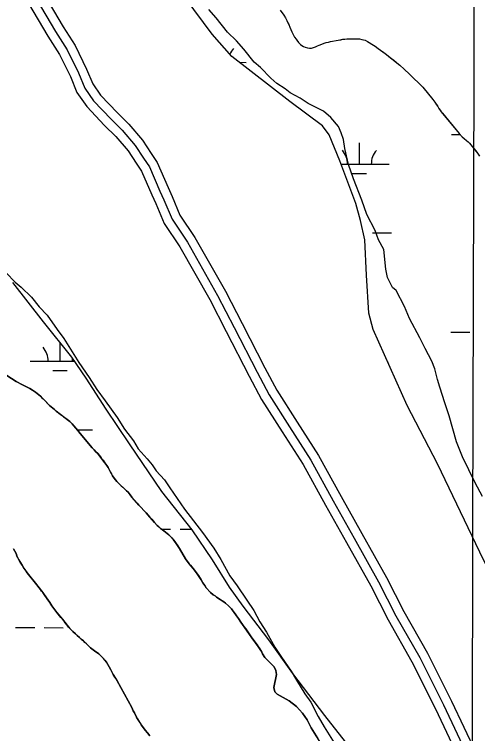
# Model space of a CAD drawing. Extents: x 3161665 to 3199565, y 885729 to 911164.
# Drawn here: x 3186016 to 3186795, y 893865 to 895075 of the extents above; entities that cross this region are included whole.
import ezdxf

# ---------------------------------------------------------------- set-up
doc = ezdxf.new("R2010")
doc.units = 0
for name, color, linetype in [('V-GRID-MAJR', 7, 'Continuous'), ('V-ROAD-CNTR', 7, 'Continuous'), ('V-SITE-VEGE', 7, 'Continuous'), ('V-TOPO-SHOR', 7, 'Continuous'), ('V-WETL-SWMP', 7, 'Continuous')]:
    doc.layers.add(name, color=color, linetype=linetype)

msp = doc.modelspace()

# ---------------------------------------------------------------- linework, layer by layer
at = {"layer": 'V-GRID-MAJR'}
msp.add_spline([(3186778.5, 891137.7), (3186794.3, 897197.4), (3186810.2, 903260.2), (3186826.1, 909323), (3186826.1, 909326.1)], degree=3, dxfattribs=at)
at = {"layer": 'V-ROAD-CNTR'}
for points in [[(3186065.8, 895109), (3186098.4, 895053.4), (3186118.3, 895022), (3186137.7, 894982.2), (3186147.9, 894957.5), (3186161.2, 894938.4), (3186189.4, 894908.9), (3186208.6, 894889.9), (3186231.6, 894863.2), (3186245.9, 894840.8), (3186256.4, 894825.2), (3186274.7, 894783.4), (3186281.5, 894768.4), (3186294.5, 894737), (3186319.8, 894699.4), (3186371, 894609.1), (3186399, 894554.8), (3186437.3, 894479.9), (3186457.4, 894442.3), (3186491.3, 894388.8), (3186527.4, 894332.7), (3186565.4, 894263.6), (3186600.3, 894201.3), (3186641.6, 894127.3), (3186670.7, 894070.4), (3186710.5, 894000.1), (3186750.9, 893919.7), (3186792.4, 893832.3)], [(3186053, 895101.1), (3186085.6, 895045.6), (3186105.1, 895014.7), (3186124.1, 894976), (3186134.7, 894950.3), (3186149.5, 894928.9), (3186178.7, 894898.3), (3186197.7, 894879.7), (3186219.5, 894854.2), (3186233.4, 894832.6), (3186243.2, 894817.9), (3186261, 894777.4), (3186267.7, 894762.4), (3186281.2, 894729.9), (3186307.1, 894691.5), (3186357.8, 894602), (3186385.7, 894548), (3186424, 894472.9), (3186444.4, 894434.7), (3186478.7, 894380.8), (3186514.5, 894325), (3186552.2, 894256.4), (3186587.2, 894193.9), (3186628.4, 894120.2), (3186657.5, 894063.3), (3186697.3, 893993), (3186737.4, 893913.1), (3186779, 893825.5)], [(3186040.3, 895093.1), (3186072.8, 895037.8), (3186092, 895007.3), (3186110.4, 894969.8), (3186121.4, 894943), (3186137.9, 894919.4), (3186168, 894887.8), (3186186.7, 894869.4), (3186207.5, 894845.2), (3186220.8, 894824.3), (3186230, 894810.7), (3186247.3, 894771.3), (3186253.9, 894756.5), (3186267.9, 894722.8), (3186294.3, 894683.6), (3186344.6, 894594.9), (3186372.3, 894541.1), (3186410.7, 894466), (3186431.4, 894427.1), (3186466.1, 894372.7), (3186501.6, 894317.4), (3186539.1, 894249.1), (3186574.1, 894186.6), (3186615.1, 894113.2), (3186644.3, 894056.2), (3186684, 893985.9), (3186723.9, 893906.5), (3186765.6, 893818.7)]]:
    msp.add_lwpolyline(points, dxfattribs=at)
at = {"layer": 'V-SITE-VEGE'}
for points in [[(3186802.8, 894263.9), (3186790.4, 894286.9), (3186769.2, 894330.4), (3186759.4, 894355.9), (3186747.1, 894399.3), (3186739.8, 894421), (3186731.2, 894447.8), (3186727.5, 894460.6), (3186722.6, 894478.4), (3186717.7, 894491.2), (3186706.5, 894512.9), (3186697.8, 894530.8), (3186680.3, 894562.8), (3186671.7, 894583.3), (3186658, 894610.1), (3186651.7, 894615.3), (3186643, 894631.9), (3186640.6, 894645.9), (3186637.1, 894679), (3186628.4, 894695.6), (3186622.3, 894711), (3186608.6, 894737.8), (3186599.9, 894762.1), (3186586.4, 894797.8), (3186577.7, 894822.1), (3186571.7, 894848.9), (3186569.3, 894864.1), (3186565.6, 894875.6), (3186560.7, 894885.9), (3186548.1, 894901.3), (3186535.5, 894911.6), (3186510.2, 894924.6), (3186496.4, 894933.6), (3186479.9, 894942.7), (3186471.1, 894949.2), (3186457.2, 894958.2), (3186447.1, 894967.2), (3186429.6, 894985.2), (3186419.5, 894994.3), (3186401.9, 895016.1), (3186389.4, 895030.2), (3186374.3, 895044.4), (3186355.5, 895068.7), (3186342.9, 895082.9)], [(3186463.1, 895081.7), (3186469.3, 895073), (3186471.9, 895068.5), (3186477.6, 895057.4), (3186479, 895053), (3186482.3, 895045.3), (3186484.6, 895040.8), (3186487.1, 895036.4), (3186489.6, 895032.6), (3186493.9, 895027), (3186496.8, 895024.1), (3186499.5, 895022.1), (3186502.2, 895020.6), (3186505, 895019.3), (3186508.6, 895018.3), (3186512.2, 895017.9), (3186515.7, 895017.9), (3186522.2, 895019.8), (3186525.6, 895021.4), (3186528.7, 895022.8), (3186536.7, 895025.9), (3186540.2, 895027.1), (3186544, 895027.8), (3186547.5, 895028.9), (3186560.1, 895031), (3186568, 895032.6), (3186574.7, 895033.3), (3186582.2, 895033.7), (3186589.2, 895033.6), (3186596, 895033.2), (3186600.3, 895032.1), (3186605.7, 895030.9), (3186609.8, 895028.9), (3186616.7, 895024.6), (3186622.3, 895020.9), (3186627.5, 895017.2), (3186631.6, 895014.2), (3186639.6, 895008.5), (3186664.2, 894989.3), (3186671.2, 894982.2), (3186680.2, 894973.8), (3186702.7, 894952), (3186719.6, 894931.3), (3186722.9, 894926.7), (3186727.6, 894919.6), (3186729.5, 894916.5), (3186733.5, 894910.9), (3186763.5, 894874.4), (3186768.7, 894868.8), (3186771.9, 894865.8), (3186775.8, 894862.7), (3186778.7, 894860), (3186781.1, 894858), (3186785.6, 894852.6), (3186794.5, 894840.9), (3186797.8, 894836.1)], [(3186002.7, 894640.1), (3186017.9, 894624), (3186027.9, 894615.9), (3186045.1, 894598.8), (3186058.1, 894582.7), (3186071.2, 894568.6), (3186088.4, 894544.4), (3186099.5, 894529.3), (3186124.6, 894489), (3186141.8, 894463.8), (3186154.9, 894443.7), (3186169, 894424.5), (3186189.1, 894396.3), (3186201.2, 894377.2), (3186216.3, 894357.1), (3186224.4, 894344), (3186239.5, 894326.8), (3186247.6, 894316.8), (3186254.6, 894306.7), (3186268.7, 894291.6), (3186277.8, 894278.5), (3186302, 894242.2), (3186332.2, 894202.9), (3186351.3, 894176.7), (3186363.4, 894157.6)], [(3186252, 894219.8), (3186244.1, 894229.2), (3186237.7, 894236.3), (3186225.5, 894249.4), (3186213.9, 894262.5), (3186210.8, 894266.7), (3186207.3, 894270.8), (3186204.9, 894273), (3186201.5, 894276.6), (3186196, 894281.9), (3186193.6, 894283.9), (3186188.5, 894289.1), (3186186.2, 894291.6), (3186183.8, 894294.8), (3186181.3, 894298.4), (3186179.5, 894301.6), (3186173.8, 894312.3), (3186171.6, 894315.8), (3186168.5, 894320.5), (3186163, 894327.9), (3186156.4, 894336), (3186153.2, 894339), (3186150.4, 894342.1), (3186146.9, 894345.5), (3186126.8, 894369.4), (3186123, 894374.6), (3186119.7, 894378.7), (3186116, 894382.7), (3186113.2, 894386), (3186109.4, 894389.6), (3186105.3, 894393.1), (3186098.9, 894397.7), (3186086.4, 894407.5), (3186083.6, 894410), (3186075.6, 894416.8), (3186065, 894427.7), (3186060.2, 894432.2), (3186051.8, 894439.1), (3186047, 894442.5), (3186042.3, 894445.1), (3186037.8, 894447.8), (3186030.2, 894451.4), (3186019.5, 894457.3), (3186003.9, 894467.1)], [(3186541, 893833.8), (3186514.9, 893874.6), (3186508.4, 893887.9), (3186500.4, 893899.3), (3186490.5, 893910.3), (3186478.3, 893919.9), (3186457.7, 893931.2), (3186453.8, 893935.3), (3186452, 893942.3), (3186456.7, 893964.3), (3186455.6, 893971.1), (3186452.6, 893977), (3186447.2, 893983), (3186444.3, 893985.8), (3186442, 893987.9), (3186437.3, 893993.1), (3186433.4, 893998.9), (3186430.5, 894004.6), (3186426.2, 894011.6), (3186415.2, 894026.2), (3186402.7, 894044.4), (3186396.9, 894052.4), (3186393, 894058.3), (3186388.6, 894064.7), (3186385.6, 894068.8), (3186381, 894074.6), (3186378.5, 894077.4), (3186376.2, 894079.8), (3186370.8, 894084.2), (3186368.1, 894086.3), (3186365.5, 894088.1), (3186362.3, 894090.3), (3186356, 894094.6), (3186353.5, 894096.5), (3186350.6, 894098.2), (3186345.7, 894102.2), (3186338.4, 894110.3), (3186336.2, 894113.8), (3186333.1, 894118.3), (3186330.1, 894123.3), (3186323.4, 894133.9), (3186319.2, 894139.8), (3186316.7, 894142.6), (3186310.1, 894150.6), (3186304, 894158.9), (3186293.6, 894176.2), (3186288.1, 894184.6), (3186283.7, 894190.8), (3186278.3, 894196.8), (3186275.7, 894199.2), (3186270.4, 894203.8), (3186267.6, 894205.7), (3186262, 894210), (3186258.9, 894212.8), (3186256.4, 894215.2), (3186252, 894219.8)], [(3186015, 894175.6), (3186019.1, 894167.7), (3186020.7, 894164.2), (3186024.1, 894157.2), (3186029.3, 894148.2), (3186032.5, 894143.1), (3186038, 894135.5), (3186042.4, 894129.8), (3186049.6, 894120.8), (3186053.9, 894115.2), (3186055.7, 894112.7), (3186064.1, 894102), (3186070.6, 894093.1), (3186075.8, 894085.7), (3186079.5, 894079.6), (3186087.5, 894068.6), (3186097.1, 894057.3), (3186104.9, 894047.1), (3186109.6, 894041.7), (3186111.6, 894039.4)], [(3186363.4, 894157.6), (3186378.5, 894130.4), (3186390.6, 894113.3), (3186406.7, 894089.1), (3186418.8, 894072), (3186428.9, 894052.8), (3186440, 894035.7), (3186454.1, 894010.5), (3186465.2, 893993.4), (3186481.3, 893970.2), (3186490.3, 893955.1), (3186504.5, 893932), (3186514.5, 893917.9), (3186526.6, 893893.7), (3186536.7, 893876.6), (3186553.8, 893849.4)], [(3186111.6, 894039.4), (3186114.5, 894036.7), (3186118.9, 894032.8), (3186121.8, 894030.1), (3186125.8, 894026.7), (3186128.5, 894024), (3186132.4, 894020.7), (3186141, 894012.6), (3186144.5, 894009.4), (3186151, 894004.1), (3186158.1, 893999), (3186160.7, 893996.8), (3186163, 893994.5), (3186168.6, 893988.2), (3186170.9, 893985), (3186173.4, 893981.1), (3186175.6, 893977.2), (3186180.7, 893967.6), (3186182.1, 893964.5), (3186189.3, 893953.6), (3186213.7, 893908.8), (3186216.2, 893903.5), (3186217.9, 893899.8), (3186220, 893895.8), (3186223.3, 893889.9), (3186229.6, 893879.9), (3186233.3, 893874.6), (3186236.1, 893870.9), (3186239.9, 893866.4), (3186243.9, 893861.1)]]:
    msp.add_lwpolyline(points, dxfattribs=at)
at = {"layer": 'V-TOPO-SHOR'}
for points in [[(3186463.1, 895081.7), (3186469.3, 895073), (3186471.9, 895068.5), (3186474, 895064.4), (3186476, 895060.3), (3186477.6, 895057.4), (3186479, 895053), (3186482.3, 895045.3), (3186484.6, 895040.8), (3186487.1, 895036.4), (3186489.6, 895032.6), (3186491.9, 895029.5), (3186493.9, 895027), (3186496.8, 895024.1), (3186499.5, 895022.1), (3186502.2, 895020.6), (3186505, 895019.3), (3186508.6, 895018.3), (3186512.2, 895017.9), (3186515.7, 895017.9), (3186522.2, 895019.8), (3186525.6, 895021.4), (3186528.7, 895022.8), (3186532.7, 895024.4), (3186536.7, 895025.9), (3186540.2, 895027.1), (3186544, 895027.8), (3186547.5, 895028.9), (3186560.1, 895031), (3186564.6, 895031.9), (3186568, 895032.6), (3186571.5, 895032.9), (3186574.7, 895033.3), (3186578, 895033.4), (3186582.2, 895033.7), (3186585.7, 895033.6), (3186589.2, 895033.6), (3186592.7, 895033.4), (3186596, 895033.2), (3186600.3, 895032.1), (3186605.7, 895030.9), (3186609.8, 895028.9), (3186612.4, 895027.3), (3186616.7, 895024.6), (3186622.3, 895020.9), (3186627.5, 895017.2), (3186631.6, 895014.2), (3186634.6, 895012.1), (3186639.6, 895008.5), (3186644.2, 895005), (3186649.1, 895001.1), (3186653.1, 894998), (3186658.6, 894993.7), (3186664.2, 894989.3), (3186671.2, 894982.2), (3186680.2, 894973.8), (3186702.7, 894952), (3186719.6, 894931.3), (3186722.9, 894926.7), (3186725.7, 894922.5), (3186727.6, 894919.6), (3186729.5, 894916.5), (3186731.6, 894913.7), (3186733.5, 894910.9), (3186735.5, 894908.5), (3186763.5, 894874.4), (3186768.7, 894868.8), (3186771.9, 894865.8), (3186775.8, 894862.7), (3186778.7, 894860), (3186781.1, 894858), (3186783.4, 894855.2), (3186785.6, 894852.6), (3186788.5, 894848.8), (3186791.4, 894845), (3186794.5, 894840.9), (3186797.8, 894836.1)], [(3186003.9, 894467.1), (3186019.5, 894457.3), (3186030.2, 894451.4), (3186034.6, 894449.4), (3186037.8, 894447.8), (3186042.3, 894445.1), (3186047, 894442.5), (3186051.8, 894439.1), (3186056.7, 894435.1), (3186060.2, 894432.2)], [(3186060.2, 894432.2), (3186062.6, 894429.9), (3186065, 894427.7), (3186067.4, 894425.3), (3186075.6, 894416.8), (3186083.6, 894410), (3186086.4, 894407.5), (3186090.3, 894404.4), (3186093.8, 894401.7), (3186096.4, 894399.7), (3186098.9, 894397.7), (3186101.5, 894395.9), (3186105.2, 894393), (3186109.4, 894389.6), (3186113.2, 894386), (3186116, 894382.7), (3186119.7, 894378.7), (3186123, 894374.6), (3186126.8, 894369.4), (3186146.9, 894345.5), (3186150.4, 894342.1), (3186153.2, 894339), (3186156.4, 894336), (3186158.8, 894333.1), (3186160.8, 894330.7), (3186163, 894327.9), (3186165.4, 894324.7), (3186168.5, 894320.5), (3186171.6, 894315.8), (3186173.8, 894312.3), (3186175.8, 894308.6), (3186177.4, 894305.4), (3186179.5, 894301.6), (3186181.3, 894298.4), (3186183.8, 894294.8), (3186186.2, 894291.6), (3186188.5, 894289.1), (3186191, 894286.6), (3186193.6, 894283.9), (3186196, 894281.9), (3186198.6, 894279.4), (3186201.5, 894276.6), (3186204.9, 894273), (3186207.3, 894270.8), (3186210.8, 894266.7), (3186213.9, 894262.5), (3186222.7, 894252.6), (3186225.5, 894249.4), (3186237.7, 894236.3), (3186241.1, 894232.5), (3186244.1, 894229.2), (3186247.3, 894225.4), (3186252, 894219.8), (3186256.4, 894215.2), (3186258.9, 894212.8), (3186262, 894210), (3186265, 894207.7), (3186267.6, 894205.7), (3186270.4, 894203.8), (3186272.7, 894201.8), (3186275.7, 894199.2), (3186278.3, 894196.8), (3186280.8, 894194.1), (3186283.7, 894190.8), (3186285.7, 894188), (3186288.1, 894184.6), (3186290.8, 894180.5), (3186293.6, 894176.2), (3186304, 894158.9), (3186310.1, 894150.6), (3186312.2, 894148.1), (3186316.7, 894142.6), (3186319.2, 894139.8), (3186323.4, 894133.9), (3186325.5, 894130.7), (3186328.3, 894126.2), (3186330.1, 894123.3), (3186333.1, 894118.3), (3186336.2, 894113.8), (3186338.4, 894110.3), (3186345.7, 894102.2), (3186350.6, 894098.2), (3186353.5, 894096.5), (3186356, 894094.6), (3186359.5, 894092.2), (3186362.3, 894090.3), (3186365.5, 894088.1), (3186368.1, 894086.3), (3186370.8, 894084.2), (3186376.2, 894079.8), (3186378.5, 894077.4), (3186381, 894074.6), (3186383.3, 894071.7), (3186385.6, 894068.8), (3186388.6, 894064.7), (3186390.9, 894061.2), (3186393, 894058.3), (3186396.9, 894052.4), (3186398.7, 894049.9), (3186400.9, 894046.9), (3186402.7, 894044.4)], [(3186047.5, 894123.3), (3186044.4, 894127.2), (3186042.4, 894129.8), (3186038, 894135.5), (3186034.9, 894139.8), (3186032.5, 894143.1), (3186029.3, 894148.2), (3186026.2, 894153.5), (3186024.1, 894157.2), (3186022.2, 894161.1), (3186020.7, 894164.2), (3186019.1, 894167.7), (3186015, 894175.6)], [(3186243.9, 893861.1), (3186239.9, 893866.4), (3186236.1, 893870.9), (3186233.3, 893874.6), (3186229.6, 893879.9), (3186227.6, 893883.1), (3186223.3, 893889.9), (3186221.6, 893892.8), (3186220, 893895.8), (3186217.9, 893899.8), (3186216.2, 893903.5), (3186213.7, 893908.8), (3186189.3, 893953.6), (3186186.8, 893957.4), (3186184.1, 893961.6), (3186182.1, 893964.5), (3186180.7, 893967.6), (3186178.3, 893972.1), (3186175.6, 893977.2), (3186173.4, 893981.1), (3186170.9, 893985), (3186168.6, 893988.2), (3186166, 893991.1), (3186163, 893994.5), (3186160.7, 893996.8), (3186158.1, 893999), (3186151, 894004.1), (3186148.6, 894006), (3186144.5, 894009.4), (3186141, 894012.6), (3186137.5, 894015.9), (3186134.9, 894018.3), (3186132.4, 894020.7), (3186128.5, 894024), (3186125.8, 894026.7), (3186121.8, 894030.1), (3186118.9, 894032.8), (3186114.5, 894036.7), (3186111.6, 894039.4), (3186109.6, 894041.7), (3186107.5, 894044.1), (3186104.9, 894047.1), (3186101.9, 894051), (3186099.8, 894053.8), (3186097.1, 894057.3), (3186094.5, 894060.4), (3186092.4, 894062.8), (3186087.5, 894068.6), (3186079.5, 894079.6), (3186075.8, 894085.7), (3186072.7, 894090.2), (3186070.6, 894093.1), (3186067.6, 894097.2), (3186064.1, 894102), (3186062, 894104.6), (3186060, 894107.3), (3186057.9, 894109.9), (3186055.7, 894112.7), (3186053.9, 894115.2), (3186049.6, 894120.8), (3186047.5, 894123.3)], [(3186402.7, 894044.4), (3186405, 894041), (3186415.2, 894026.2), (3186424.3, 894014.2), (3186426.2, 894011.6), (3186428.8, 894007.3), (3186430.5, 894004.6), (3186431.9, 894001.8), (3186433.4, 893998.9), (3186437.3, 893993.1), (3186442, 893987.9), (3186444.3, 893985.8), (3186447.2, 893983), (3186450, 893979.8), (3186452.6, 893977), (3186455.6, 893971.1), (3186456.7, 893964.3), (3186452, 893942.3), (3186453.8, 893935.3), (3186457.7, 893931.2), (3186478.3, 893919.9), (3186490.5, 893910.3), (3186500.4, 893899.3), (3186508.4, 893887.9), (3186514.9, 893874.6), (3186526.3, 893856.7)]]:
    msp.add_lwpolyline(points, dxfattribs=at)
at = {"layer": 'V-WETL-SWMP'}
for p, q in [((3186394.4, 894993.9), (3186406, 894993.8)), ((3186750.7, 894872.8), (3186765, 894872.8)), ((3186596, 894822.5), (3186596.1, 894858.5)), ((3186565.1, 894822.6), (3186646, 894822.4)), ((3186583.9, 894807.1), (3186607.9, 894807)), ((3186618.2, 894707), (3186650.2, 894706.9)), ((3186749.8, 894540.1), (3186781.8, 894540)), ((3186093.1, 894491.2), (3186093.2, 894521.7)), ((3186043.1, 894491.3), (3186116.9, 894491.1)), ((3186643.8, 894489.7), (3186645, 894489.7)), ((3186081.1, 894475.8), (3186105.1, 894475.7)), ((3186122.1, 894375.7), (3186147.4, 894375.6)), ((3186263.6, 894208.8), (3186278.9, 894208.8)), ((3186294.9, 894208.7), (3186313.5, 894208.7)), ((3186780.4, 894207.4), (3186780.8, 894207.4)), ((3186018.5, 894043.3), (3186050.5, 894043.2)), ((3186066.5, 894043.2), (3186098.5, 894043.1))]:
    msp.add_line(p, q, dxfattribs=at)
for points in [[(3187011.2, 893769.9), (3186916.9, 893936.2), (3186856.6, 894053.1), (3186798.3, 894170.1), (3186727.1, 894318.7), (3186676.4, 894417), (3186619.3, 894544.4), (3186611.8, 894572), (3186608, 894635.8), (3186604.9, 894695.2), (3186598.1, 894727.8), (3186589.9, 894756.6), (3186562.9, 894828.4), (3186545.2, 894871.7), (3186533.9, 894887.1), (3186479, 894928.1), (3186381.9, 895003.6), (3186348.4, 895041.2), (3186272.7, 895144.3)], [(3186463.1, 895081.7), (3186469.3, 895073), (3186471.9, 895068.5), (3186474, 895064.4), (3186476, 895060.3), (3186477.6, 895057.4), (3186479, 895053), (3186482.3, 895045.3), (3186484.6, 895040.8), (3186487.1, 895036.4), (3186489.6, 895032.6), (3186491.9, 895029.5), (3186493.9, 895027), (3186496.8, 895024.1), (3186499.5, 895022.1), (3186502.2, 895020.6), (3186505, 895019.3), (3186508.6, 895018.3), (3186512.2, 895017.9), (3186515.7, 895017.9), (3186522.2, 895019.8), (3186525.6, 895021.4), (3186528.7, 895022.8), (3186532.7, 895024.4), (3186536.7, 895025.9), (3186540.2, 895027.1), (3186544, 895027.8), (3186547.5, 895028.9), (3186560.1, 895031), (3186564.6, 895031.9), (3186568, 895032.6), (3186571.5, 895032.9), (3186574.7, 895033.3), (3186578, 895033.4), (3186582.2, 895033.7), (3186585.7, 895033.6), (3186589.2, 895033.6), (3186592.7, 895033.4), (3186596, 895033.2), (3186600.3, 895032.1), (3186605.7, 895030.9), (3186609.8, 895028.9), (3186612.4, 895027.3), (3186616.7, 895024.6), (3186622.3, 895020.9), (3186627.5, 895017.2), (3186631.6, 895014.2), (3186634.6, 895012.1), (3186639.6, 895008.5), (3186644.2, 895005), (3186649.1, 895001.1), (3186653.1, 894998), (3186658.6, 894993.7), (3186664.2, 894989.3), (3186671.2, 894982.2), (3186680.2, 894973.8), (3186702.7, 894952), (3186719.6, 894931.3), (3186722.9, 894926.7), (3186725.7, 894922.5), (3186727.6, 894919.6), (3186729.5, 894916.5), (3186731.6, 894913.7), (3186733.5, 894910.9), (3186735.5, 894908.5), (3186763.5, 894874.4), (3186768.7, 894868.8), (3186771.9, 894865.8), (3186775.8, 894862.7), (3186778.7, 894860), (3186781.1, 894858), (3186783.4, 894855.2), (3186785.6, 894852.6), (3186788.5, 894848.8), (3186791.4, 894845), (3186794.5, 894840.9), (3186797.8, 894836.1)], [(3186013.1, 894623.8), (3186064.5, 894557.6), (3186112.1, 894498.2), (3186136.2, 894462.8), (3186169.9, 894410.7), (3186209.3, 894352.1), (3186263.5, 894272.2), (3186314.3, 894207.7), (3186348.6, 894157.1), (3186377.2, 894111.1), (3186400.3, 894079.2), (3186443.4, 894022.5), (3186483.7, 893966), (3186537.2, 893895.2), (3186572, 893851.3)]]:
    msp.add_lwpolyline(points, dxfattribs=at)
for centre, start, end in [((3186411.2, 894994.3), 139.0698, 158.1443), ((3186540.7, 894823.1), 359.0698, 40.6135), ((3186651.2, 894822.8), 139.0698, 180.6135), ((3186037.9, 894491.8), 359.0698, 40.6135), ((3186148.4, 894491.5), 172.3825, 180.6135)]:
    msp.add_arc(centre, 35.2, start, end, dxfattribs=at)

doc.saveas('drawing.dxf')
